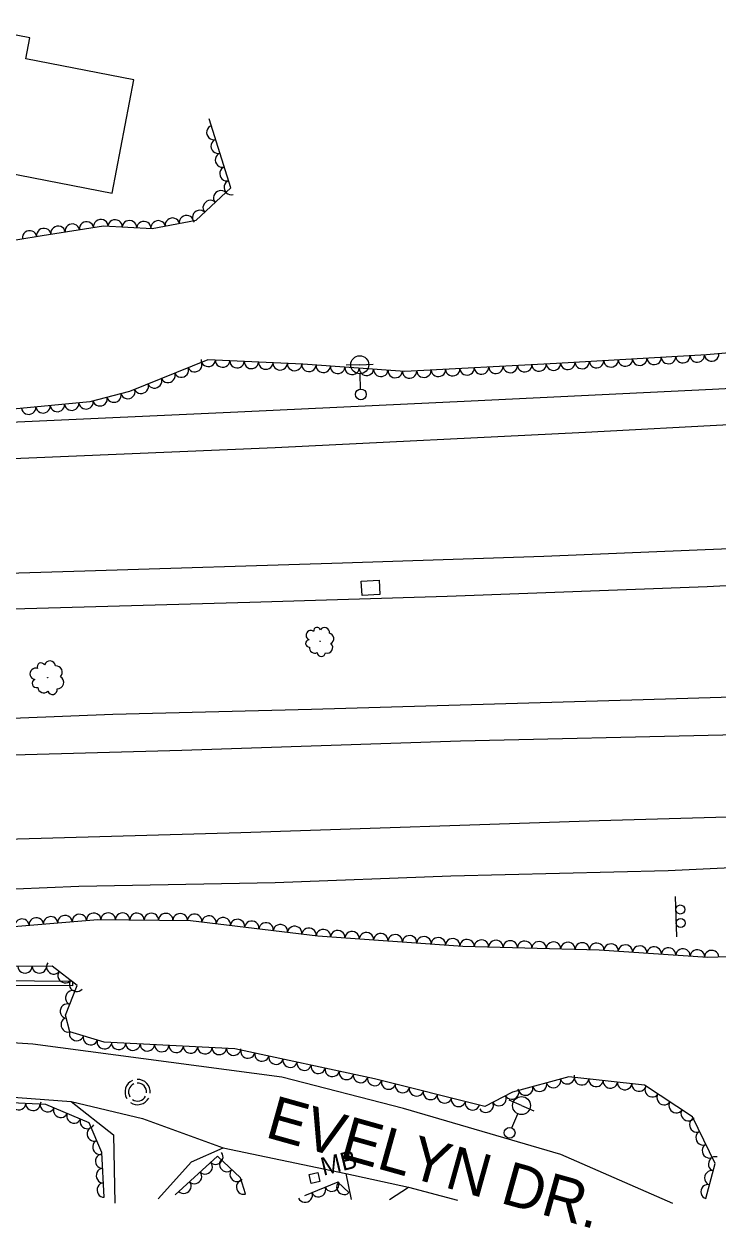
# Model space of a CAD drawing. Extents: x 1722896 to 1754269, y 648279 to 666297.
# Drawn here: x 1749950.3 to 1750143, y 652639.6 to 652973.6 of the extents above; entities that cross this region are included whole.
import ezdxf

# ---------------------------------------------------------------- set-up
doc = ezdxf.new("R2010")
doc.units = 0
for name, color, linetype in [('DESIGN - CENTERLINE - Proposed Text', 7, 'Continuous'), ('DESIGN - PUBLIC HEARING - Shapes', 7, 'Continuous'), ('DESIGN - SCRATCH - User 1', 7, 'Continuous'), ('DESIGN - SHEET - Linework', 7, 'Continuous'), ('SURVEY - CENTERLINE - Preliminary Text', 7, 'Continuous'), ('SURVEY - DRAINAGE - Natural Features', 7, 'Continuous'), ('SURVEY - DTM - Breaklines', 7, 'Continuous'), ('SURVEY - VEGETATION - Features with Text', 7, 'Continuous')]:
    doc.layers.add(name, color=color, linetype=linetype)

msp = doc.modelspace()

# ---------------------------------------------------------------- linework, layer by layer
at = {"layer": 'DESIGN - CENTERLINE - Proposed Text'}
msp.add_line((1750030.97, 652653.44), (1750030.97, 652653.44), dxfattribs=at)
for points in [[(1749897.33, 652941.73), (1749974.77, 652926.72), (1749980.86, 652958.17), (1749950.82, 652964), (1749951.95, 652969.8), (1749932.29, 652973.61), (1749931.24, 652968.19), (1749903.5, 652973.57)], [(1750030.06, 652651.88), (1750029.46, 652654.36), (1750031.89, 652654.95), (1750032.49, 652652.47)]]:
    msp.add_lwpolyline(points, close=True, dxfattribs=at)
at = {"layer": 'DESIGN - PUBLIC HEARING - Shapes'}
msp.add_line((1750131.56, 652720.31), (1750131.21, 652731.51), dxfattribs=at)
for centre in [(1750132.54, 652727.92), (1750132.66, 652724.17)]:
    msp.add_circle(centre, 1.25, dxfattribs=at)
at = {"layer": 'DESIGN - SCRATCH - User 1'}
msp.add_lwpolyline([(1749620.72, 652665.97), (1749677.59, 652677.79), (1749698.46, 652689.31), (1749715.27, 652697.8), (1749771.39, 652702.45), (1749819.94, 652706.71), (1749845.45, 652709.37), (1749879.76, 652709.04), (1749932.13, 652708.35), (1749963.77, 652707.99), (1749963.83, 652706.76), (1749919.95, 652706.93), (1749868.48, 652707.49), (1749843.75, 652708.11), (1749793.1, 652703.19), (1749715.51, 652696.67), (1749676.44, 652675.71), (1749620.51, 652664.53), (1749620.72, 652665.97)], dxfattribs=at)
at = {"layer": 'SURVEY - CENTERLINE - Preliminary Text'}
for points in [[(1749482.98, 652847.77), (1749553.34, 652850.41), (1749639.45, 652850.17), (1749690.29, 652852.26), (1749758.53, 652854.6), (1749769.44, 652855.71), (1749775.38, 652863.08), (1749779.29, 652872.41), (1749780.33, 652875.2), (1749787.79, 652875.34), (1749789.63, 652867.87), (1749795.24, 652860.86), (1749804.32, 652856.95), (1749843.1, 652858.84), (1749898.19, 652860.68), (1749946.45, 652863.15), (1750009.68, 652866.06), (1750074.5, 652869.05), (1750141.51, 652872.31), (1750207.64, 652875.83), (1750262.19, 652878.62), (1750355.93, 652884.37)], [(1749486.21, 652833.68), (1749544.72, 652835.9), (1749608.52, 652838.46), (1749688.25, 652841.87), (1749755.26, 652844.86), (1749864.72, 652849.23), (1749936.08, 652852.57), (1750020.09, 652856.16), (1750106.24, 652860.33), (1750189.33, 652864.8), (1750265.9, 652869.95), (1750364.95, 652877.99)], [(1749492.58, 652808.53), (1749571.37, 652810.81), (1749640.69, 652812.95), (1749709.56, 652814.66), (1749785.78, 652817.07), (1749884.52, 652819.41), (1749967.24, 652821.86), (1750038.79, 652824.11), (1750094.66, 652825.99), (1750155.18, 652828.49), (1750218.42, 652831.96), (1750288.66, 652836.5), (1750346.32, 652841.13), (1750406.55, 652845.66)], [(1749494.6, 652798.46), (1749540.67, 652799.51), (1749603.13, 652801.32), (1749665.74, 652803.14), (1749730.76, 652805.12), (1749809.24, 652807.88), (1749882.85, 652809.71), (1749950.56, 652811.45), (1750013.01, 652813.23), (1750067.78, 652814.82), (1750139.98, 652817.55), (1750228.73, 652822.16), (1750298.54, 652827.81), (1750389.86, 652836.76), (1750389.71, 652838.52), (1750414.47, 652840.27)], [(1749501.79, 652767.95), (1749545.16, 652768.79), (1749576.49, 652769.7), (1749665.28, 652772.77), (1749715.59, 652774.22), (1749783.05, 652776.19), (1749846.4, 652778.04), (1749907.33, 652779.48), (1749975, 652782.1), (1750030.16, 652783.54), (1750122.2, 652786.21), (1750187.21, 652788.18), (1750259.48, 652790.64), (1750322.43, 652793.05), (1750385.77, 652796.85), (1750438.04, 652801.57), (1750449.24, 652802.85)], [(1749504.57, 652758.28), (1749541.78, 652759.24), (1749626.45, 652761.79), (1749700.43, 652763.68), (1749807.93, 652766.68), (1749897.1, 652769.42), (1749994.15, 652772.11), (1750071.5, 652774.74), (1750144.31, 652776.4), (1750251.03, 652780.35), (1750344.02, 652784.56), (1750443.66, 652791.33), (1750474.46, 652794.32)], [(1749509.8, 652734.84), (1749565.38, 652736.61), (1749648.41, 652738.9), (1749714.72, 652740.72), (1749772.9, 652742.48), (1749847.95, 652744.51), (1749922.36, 652746.83), (1750010.54, 652749.32), (1750110.05, 652752.58), (1750226.65, 652755.94), (1750316.35, 652760), (1750409.07, 652765.53), (1750497.48, 652772.91)], [(1749512.79, 652720.72), (1749559.46, 652722.16), (1749612.08, 652723.69), (1749660.32, 652725.13), (1749707.52, 652726.17), (1749757.04, 652728.68), (1749770.79, 652726.86), (1749778.74, 652721.67), (1749782.04, 652714.91), (1749782.71, 652710.85), (1749792.9, 652711.17), (1749794.07, 652718.58), (1749800.79, 652725.8), (1749809.07, 652729.24), (1749845.74, 652730.51), (1749921.54, 652732.58), (1749965.59, 652734.37), (1750020.09, 652735.37), (1750068.86, 652737.3), (1750129.19, 652738.75), (1750179.79, 652741.15)], [(1750130.49, 652646.32), (1750099.33, 652659.98), (1750055.65, 652672.69), (1750021.92, 652681.35), (1749952.81, 652690.53), (1749921.36, 652692.61), (1749866.37, 652695.88), (1749820.33, 652697.37), (1749774.72, 652696.79), (1749756.97, 652690.41)], [(1749762.89, 652678.3), (1749784.62, 652685.04), (1749799.47, 652685.39), (1749894.31, 652679.85), (1749963.44, 652674.65), (1749983.19, 652669.95), (1750005.6, 652661.79), (1750039.68, 652654.69), (1750057.12, 652650.91), (1750070.72, 652647.29)], [(1749963.44, 652674.65), (1749975.13, 652665.43), (1749975.51, 652646.41)], [(1749987.6, 652647.64), (1749996.83, 652657.86), (1750005.6, 652661.79)], [(1750039.68, 652654.69), (1750041.17, 652647.47)], [(1750051.81, 652647.48), (1750057.12, 652650.91)]]:
    msp.add_lwpolyline(points, dxfattribs=at)
at = {"layer": 'SURVEY - DRAINAGE - Natural Features'}
msp.add_line((1750046.54, 652817.18), (1750046.54, 652817.18), dxfattribs=at)
msp.add_lwpolyline([(1750044.17, 652815.03), (1750043.92, 652819.02), (1750048.91, 652819.33), (1750049.16, 652815.34), (1750044.17, 652815.03)], dxfattribs=at)
at = {"layer": 'SURVEY - DTM - Breaklines'}
for p, q in [((1750043.55, 652879.09), (1750039.81, 652878.96)), ((1750043.55, 652879.09), (1750047.3, 652879.23)), ((1750043.79, 652872.35), (1750043.64, 652876.6)), ((1750088.45, 652673.51), (1750085.02, 652675.01)), ((1750085.75, 652667.32), (1750087.45, 652671.22)), ((1750088.45, 652673.51), (1750091.89, 652672.01))]:
    msp.add_line(p, q, dxfattribs=at)
for centre, radius in [((1750043.55, 652879.09), 2.5), ((1750043.85, 652870.85), 1.5), ((1750088.45, 652673.51), 2.5), ((1750085.15, 652665.95), 1.5)]:
    msp.add_circle(centre, radius, dxfattribs=at)
for radius, start, end in [(3.5, 113.6673, 210.962), (3.5, 355.261, 91.7073), (2.5, 114.4697, 210.9079), (2.5, 355.2582, 91.8032), (3.5, 235.104, 331.8971), (2.5, 235.022, 331.8566)]:
    msp.add_arc((1749981.86, 652677.26), radius, start, end, dxfattribs=at)
at = {"layer": 'SURVEY - VEGETATION - Features with Text'}
for points in [[(1750171.53, 652884.62), (1750139.81, 652881.83), (1750098.13, 652879.45), (1750056.09, 652877.17), (1750027.77, 652879.2), (1750001.33, 652880.45), (1749979.6, 652871.66), (1749968.56, 652868.76), (1749947.35, 652866.79), (1749914.66, 652867.55), (1749888.15, 652868.22), (1749886.2, 652878.97), (1749907.43, 652888.59), (1749910.18, 652893.48), (1749909.65, 652901.66), (1749917.9, 652906.38), (1749941.8, 652912.77), (1749955.39, 652914.97), (1749972.37, 652917.61), (1749985.89, 652916.86), (1749998.11, 652919.16), (1750007.76, 652928.21), (1750001.73, 652947.29)], [(1749940.79, 652722.69), (1749970.85, 652725.14), (1749996.57, 652724.9), (1750031.93, 652720.6), (1750072.19, 652717.76), (1750110.01, 652716.7), (1750140.22, 652714.66), (1750170.54, 652715.7)], [(1750139.61, 652647.69), (1750142.25, 652657.4), (1750135.88, 652670.42), (1750122.59, 652679.18), (1750101.56, 652681.5), (1750085.93, 652677.24), (1750078.27, 652673.3), (1750047.65, 652680.89), (1750008.9, 652689.3), (1749972.6, 652691.12), (1749963.01, 652693.97), (1749961.8, 652698.56), (1749965.12, 652706.87), (1749958.15, 652712.18), (1749913.68, 652711.88)], [(1749972.59, 652648.08), (1749971.91, 652660.48), (1749968.4, 652668.74), (1749956.42, 652673.82), (1749922.14, 652675.51), (1749884.75, 652679.77), (1749850.72, 652680.73), (1749817.09, 652682.34), (1749805.16, 652678.48), (1749802.05, 652670.79), (1749804.76, 652659.21), (1749832.74, 652659.35), (1749831.34, 652647.58)], [(1750011.82, 652648.98), (1750010.4, 652653.42), (1750004.04, 652659.5), (1749992.29, 652648.76)], [(1750040.49, 652649.36), (1750037.49, 652652.29), (1750028.17, 652648.46)]]:
    msp.add_lwpolyline(points, dxfattribs=at)
for centre, radius in [((1750032.54, 652802.37), 0.0473), ((1749956.9, 652792.28), 0.0547)]:
    msp.add_circle(centre, radius, dxfattribs=at)
for centre, radius, start, end in [((1750029.99, 652804.02), 1.35, 53.1574, 246.577), ((1750031.71, 652805.3), 0.931, 13.1367, 191.8823), ((1750033.77, 652804.79), 1.36, 351.0205, 147.8094), ((1750034.77, 652803.07), 1.55, 300.0733, 77.5975), ((1750029.55, 652801.75), 1.03, 95.776, 273.0952), ((1750031.05, 652800.5), 1.46, 171.0631, 297.9087), ((1750034.5, 652800.61), 1.54, 250.9691, 46.8076), ((1750032.87, 652799.23), 1.13, 181.222, 356.2223), ((1749953.54, 652793.33), 1.56, 68.6498, 262.0695), ((1749955.06, 652795.28), 1.08, 28.6292, 207.3748), ((1749957.51, 652795.35), 1.57, 6.513, 163.3019), ((1749959.16, 652793.75), 1.79, 315.5657, 93.09), ((1749953.76, 652790.67), 1.19, 111.2685, 288.5877), ((1749959.61, 652790.92), 1.77, 266.4616, 62.3001), ((1749955.81, 652789.74), 1.69, 186.5556, 313.4012), ((1749958.22, 652788.89), 1.31, 196.7145, 11.7148)]:
    msp.add_arc(centre, radius, start, end, dxfattribs=at)
for centre, major_axis in [((1750002.92, 652943.51), (-0.6, 1.91)), ((1750004.13, 652939.7), (-0.6, 1.91)), ((1750005.33, 652935.88), (-0.6, 1.91)), ((1750006.54, 652932.07), (-0.6, 1.91)), ((1750004.88, 652925.5), (1.46, 1.37)), ((1750007.75, 652928.25), (-0.6, 1.91)), ((1750001.96, 652922.77), (1.46, 1.37)), ((1749999.04, 652920.03), (1.46, 1.37)), ((1749959.77, 652915.65), (1.98, 0.31)), ((1749963.73, 652916.27), (1.98, 0.31)), ((1749967.68, 652916.88), (1.98, 0.31)), ((1749971.63, 652917.5), (1.98, 0.31)), ((1749975.62, 652917.43), (2, -0.11)), ((1749979.61, 652917.21), (2, -0.11)), ((1749983.61, 652916.99), (2, -0.11)), ((1749987.57, 652917.18), (1.97, 0.37)), ((1749991.5, 652917.92), (1.97, 0.37)), ((1749995.43, 652918.65), (1.97, 0.37)), ((1749951.87, 652914.4), (1.97, 0.32)), ((1749955.82, 652915.04), (1.98, 0.31)), ((1750121.27, 652880.77), (-2, -0.11)), ((1750125.27, 652881), (-2, -0.11)), ((1750129.26, 652881.23), (-2, -0.11)), ((1750133.25, 652881.45), (-2, -0.11)), ((1750137.25, 652881.68), (-2, -0.11)), ((1750141.24, 652881.95), (-1.99, -0.18)), ((1749994.05, 652877.5), (-1.85, -0.75)), ((1749997.76, 652879), (-1.85, -0.75)), ((1750001.47, 652880.44), (-2, 0.09)), ((1750005.47, 652880.26), (-2, 0.09)), ((1750009.47, 652880.07), (-2, 0.09)), ((1750013.46, 652879.88), (-2, 0.09)), ((1750017.46, 652879.69), (-2, 0.09)), ((1750021.45, 652879.5), (-2, 0.09)), ((1750025.45, 652879.31), (-2, 0.09)), ((1750029.44, 652879.08), (-1.99, 0.14)), ((1750033.43, 652878.8), (-1.99, 0.14)), ((1750037.42, 652878.51), (-1.99, 0.14)), ((1750041.41, 652878.22), (-1.99, 0.14)), ((1750045.4, 652877.94), (-1.99, 0.14)), ((1750049.39, 652877.65), (-1.99, 0.14)), ((1750053.38, 652877.36), (-1.99, 0.14)), ((1750057.37, 652877.24), (-2, -0.11)), ((1750061.36, 652877.45), (-2, -0.11)), ((1750065.36, 652877.67), (-2, -0.11)), ((1750069.35, 652877.89), (-2, -0.11)), ((1750073.35, 652878.1), (-2, -0.11)), ((1750077.34, 652878.32), (-2, -0.11)), ((1750081.34, 652878.54), (-2, -0.11)), ((1750085.33, 652878.76), (-2, -0.11)), ((1750089.32, 652878.97), (-2, -0.11)), ((1750093.32, 652879.19), (-2, -0.11)), ((1750097.31, 652879.41), (-2, -0.11)), ((1750101.31, 652879.63), (-2, -0.11)), ((1750105.3, 652879.86), (-2, -0.11)), ((1750109.29, 652880.09), (-2, -0.11)), ((1750113.29, 652880.32), (-2, -0.11)), ((1750117.28, 652880.54), (-2, -0.11)), ((1749986.63, 652874.5), (-1.85, -0.75)), ((1749990.34, 652876), (-1.85, -0.75)), ((1749975.33, 652870.54), (-1.93, -0.51)), ((1749979.2, 652871.55), (-1.93, -0.51)), ((1749982.92, 652873), (-1.85, -0.75)), ((1749951.63, 652867.19), (-1.99, -0.18)), ((1749955.62, 652867.56), (-1.99, -0.18)), ((1749959.6, 652867.93), (-1.99, -0.18)), ((1749963.58, 652868.3), (-1.99, -0.18)), ((1749967.56, 652868.67), (-1.99, -0.18)), ((1749971.46, 652869.52), (-1.93, -0.51)), ((1749969.7, 652725.05), (1.99, 0.16)), ((1749949.76, 652723.42), (1.99, 0.16)), ((1749953.75, 652723.75), (1.99, 0.16)), ((1749957.74, 652724.07), (1.99, 0.16)), ((1749961.72, 652724.4), (1.99, 0.16)), ((1749965.71, 652724.72), (1.99, 0.16)), ((1749973.69, 652725.11), (2, -0.02)), ((1749977.69, 652725.08), (2, -0.02)), ((1749981.69, 652725.04), (2, -0.02)), ((1749985.69, 652725), (2, -0.02)), ((1749989.69, 652724.97), (2, -0.02)), ((1749993.69, 652724.93), (2, -0.02)), ((1749997.69, 652724.76), (1.99, -0.24)), ((1750001.66, 652724.28), (1.99, -0.24)), ((1750005.63, 652723.8), (1.99, -0.24)), ((1750009.6, 652723.32), (1.99, -0.24)), ((1750013.57, 652722.83), (1.99, -0.24)), ((1750017.54, 652722.35), (1.99, -0.24)), ((1750021.51, 652721.87), (1.99, -0.24)), ((1750025.48, 652721.38), (1.99, -0.24)), ((1750029.45, 652720.9), (1.99, -0.24)), ((1750033.43, 652720.49), (2, -0.14)), ((1750037.42, 652720.21), (2, -0.14)), ((1750041.41, 652719.93), (2, -0.14)), ((1750045.4, 652719.65), (2, -0.14)), ((1750049.39, 652719.37), (2, -0.14)), ((1750053.38, 652719.08), (2, -0.14)), ((1750057.37, 652718.8), (2, -0.14)), ((1750061.36, 652718.52), (2, -0.14)), ((1750065.35, 652718.24), (2, -0.14)), ((1750069.34, 652717.96), (2, -0.14)), ((1750073.33, 652717.72), (2, -0.06)), ((1750077.33, 652717.61), (2, -0.06)), ((1750081.33, 652717.5), (2, -0.06)), ((1750085.33, 652717.39), (2, -0.06)), ((1750089.33, 652717.28), (2, -0.06)), ((1750093.32, 652717.16), (2, -0.06)), ((1750097.32, 652717.05), (2, -0.06)), ((1750101.32, 652716.94), (2, -0.06)), ((1750105.32, 652716.83), (2, -0.06)), ((1750109.32, 652716.72), (2, -0.06)), ((1750113.31, 652716.47), (2, -0.13)), ((1750117.3, 652716.21), (2, -0.13)), ((1750121.29, 652715.94), (2, -0.13)), ((1750125.28, 652715.67), (2, -0.13)), ((1750129.27, 652715.4), (2, -0.13)), ((1750133.26, 652715.13), (2, -0.13)), ((1750137.26, 652714.86), (2, -0.13)), ((1750141.25, 652714.7), (2, 0.07)), ((1749950.6, 652712.13), (-2, -0.01)), ((1749954.6, 652712.16), (-2, -0.01)), ((1749958.51, 652711.91), (-1.59, 1.21)), ((1749961.69, 652709.48), (-1.59, 1.21)), ((1749964.87, 652707.06), (-1.59, 1.21)), ((1749963.75, 652703.44), (0.74, 1.86)), ((1749962.27, 652699.73), (0.74, 1.86)), ((1749962.5, 652695.9), (-0.51, 1.93)), ((1749964.92, 652693.4), (-1.92, 0.57)), ((1749968.76, 652692.26), (-1.92, 0.57)), ((1749972.59, 652691.13), (-1.92, 0.57)), ((1749976.59, 652690.92), (-2, 0.1)), ((1749980.58, 652690.72), (-2, 0.1)), ((1749984.58, 652690.52), (-2, 0.1)), ((1749988.57, 652690.32), (-2, 0.1)), ((1749992.57, 652690.12), (-2, 0.1)), ((1749996.56, 652689.92), (-2, 0.1)), ((1750000.56, 652689.72), (-2, 0.1)), ((1750004.55, 652689.52), (-2, 0.1)), ((1750008.55, 652689.32), (-2, 0.1)), ((1750012.47, 652688.53), (-1.95, 0.42)), ((1750016.37, 652687.68), (-1.95, 0.42)), ((1750020.28, 652686.83), (-1.95, 0.42)), ((1750024.19, 652685.99), (-1.95, 0.42)), ((1750028.1, 652685.14), (-1.95, 0.42)), ((1750032.01, 652684.29), (-1.95, 0.42)), ((1750035.92, 652683.44), (-1.95, 0.42)), ((1750039.83, 652682.59), (-1.95, 0.42)), ((1750043.74, 652681.74), (-1.95, 0.42)), ((1750047.65, 652680.89), (-1.95, 0.42)), ((1750051.53, 652679.93), (-1.94, 0.48)), ((1750097.35, 652680.35), (-1.93, -0.53)), ((1750101.21, 652681.4), (-1.93, -0.53)), ((1750105.17, 652681.1), (-1.99, 0.22)), ((1750109.15, 652680.66), (-1.99, 0.22)), ((1750113.12, 652680.22), (-1.99, 0.22)), ((1750055.41, 652678.97), (-1.94, 0.48)), ((1750059.29, 652678.01), (-1.94, 0.48)), ((1750063.18, 652677.04), (-1.94, 0.48)), ((1750085.78, 652677.17), (-1.78, -0.92)), ((1750089.63, 652678.25), (-1.93, -0.53)), ((1750093.49, 652679.3), (-1.93, -0.53)), ((1750117.1, 652679.78), (-1.99, 0.22)), ((1750121.08, 652679.34), (-1.99, 0.22)), ((1750124.66, 652677.81), (-1.67, 1.1)), ((1749948.84, 652674.2), (-2, 0.1)), ((1749952.83, 652674), (-2, 0.1)), ((1749956.8, 652673.66), (-1.84, 0.78)), ((1750067.06, 652676.08), (-1.94, 0.48)), ((1750070.94, 652675.12), (-1.94, 0.48)), ((1750074.82, 652674.16), (-1.94, 0.48)), ((1750078.67, 652673.5), (-1.78, -0.92)), ((1750082.23, 652675.34), (-1.78, -0.92)), ((1750128, 652675.61), (-1.67, 1.1)), ((1750131.34, 652673.41), (-1.67, 1.1)), ((1749960.48, 652672.1), (-1.84, 0.78)), ((1749964.16, 652670.54), (-1.84, 0.78)), ((1750134.68, 652671.21), (-1.67, 1.1)), ((1749967.85, 652668.98), (-1.84, 0.78)), ((1749969.73, 652665.62), (-0.78, 1.84)), ((1750137, 652668.12), (-0.88, 1.8)), ((1749971.29, 652661.94), (-0.78, 1.84)), ((1750138.76, 652664.53), (-0.88, 1.8)), ((1750003.64, 652659.13), (-1.48, -1.35)), ((1750140.52, 652660.93), (-0.88, 1.8)), ((1749972.05, 652658.07), (-0.11, 2)), ((1750000.69, 652656.44), (-1.48, -1.35)), ((1750006.54, 652657.11), (-1.45, 1.38)), ((1750142.23, 652657.34), (0.53, 1.93)), ((1749972.26, 652654.07), (-0.11, 2)), ((1749997.73, 652653.74), (-1.48, -1.35)), ((1750009.43, 652654.34), (-1.45, 1.38)), ((1750141.18, 652653.48), (0.53, 1.93)), ((1749972.48, 652650.08), (-0.11, 2)), ((1749994.78, 652651.04), (-1.48, -1.35)), ((1750011.21, 652650.88), (-0.61, 1.91)), ((1750032.11, 652650.08), (-1.85, -0.76)), ((1750035.81, 652651.6), (-1.85, -0.76)), ((1750039.06, 652650.76), (-1.43, 1.4)), ((1750140.13, 652649.62), (0.53, 1.93)), ((1750028.42, 652648.56), (-1.85, -0.76))]:
    msp.add_ellipse(centre, major_axis=major_axis, ratio=0.940188, start_param=0, end_param=3.141593, dxfattribs=at)

# ---------------------------------------------------------------- texts
at = {"layer": 'DESIGN - CENTERLINE - Proposed Text'}
msp.add_text('MB', height=5, rotation=13.6869, dxfattribs=at).set_placement((1750033.4, 652654.03))
at = {"layer": 'DESIGN - SHEET - Linework'}
msp.add_text('EVELYN DR.', height=12, rotation=344.3818, dxfattribs=at).set_placement((1750016.94, 652664.86))

doc.saveas('drawing.dxf')
